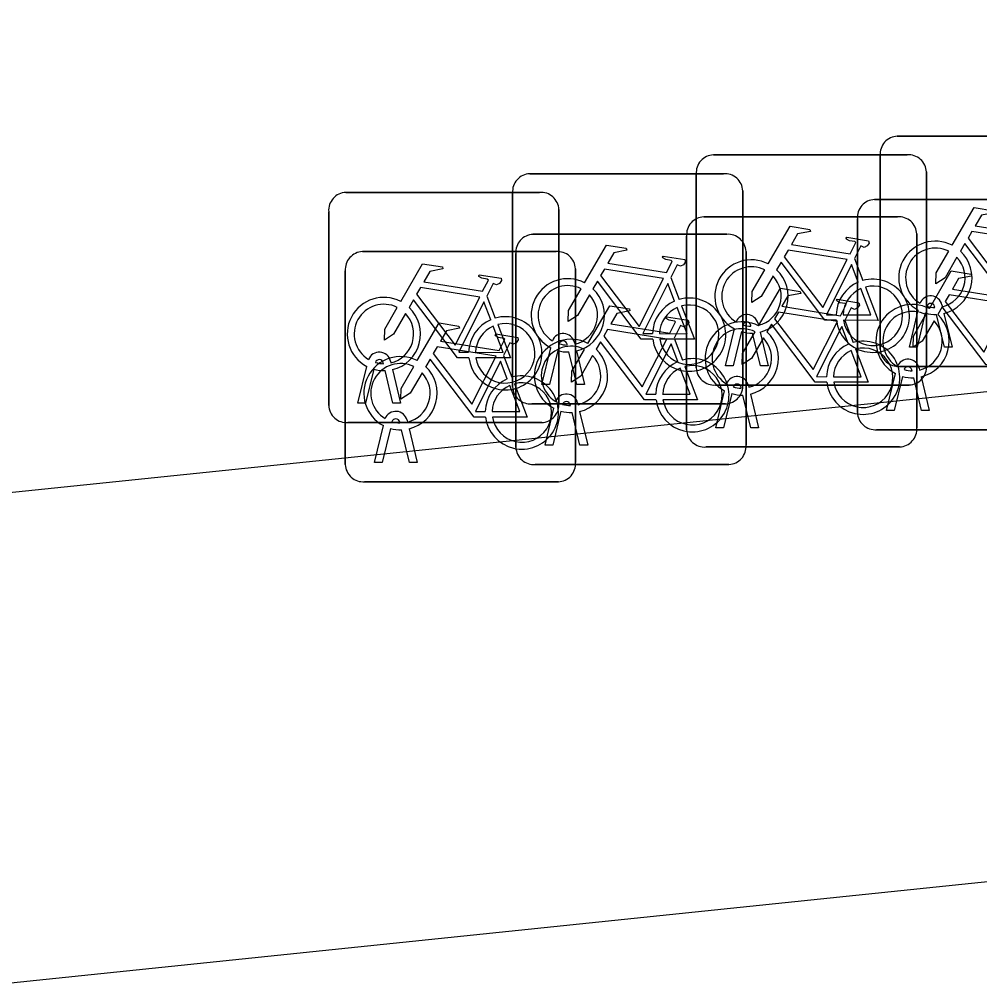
# Model space of a CAD drawing. Extents: x 160676 to 161153, y 383244 to 383713.
# Drawn here: x 161104.197 to 161108.365, y 383584.069 to 383588.251 of the extents above; entities that cross this region are included whole.
import ezdxf

# ---------------------------------------------------------------- set-up
doc = ezdxf.new("R2010")
doc.units = 0
doc.layers.add('IMGEO_Fietsenrek', color=7, linetype='Continuous')
doc.layers.add('IMGEO_Fietspad_gesloten', color=7, linetype='Continuous')

msp = doc.modelspace()

# ---------------------------------------------------------------- linework, layer by layer
at = {"layer": 'IMGEO_Fietsenrek'}
for p, q in [((161108.0069, 383587.7435), (161108.8478, 383587.7435)), ((161108.8478, 383587.7435), (161108.0069, 383587.7435)), ((161107.2089, 383587.6625), (161108.0498, 383587.6625)), ((161108.0498, 383587.6625), (161107.2089, 383587.6625)), ((161107.9325, 383586.8189), (161107.9325, 383587.6598)), ((161107.9325, 383587.6598), (161107.9325, 383586.8189)), ((161106.4119, 383587.5805), (161107.2528, 383587.5805)), ((161107.2528, 383587.5805), (161106.4119, 383587.5805)), ((161107.1345, 383586.7379), (161107.1345, 383587.5788)), ((161107.1345, 383587.5788), (161107.1345, 383586.7379)), ((161108.1335, 383587.5881), (161108.1335, 383586.7472)), ((161108.1335, 383586.7472), (161108.1335, 383587.5881)), ((161105.6139, 383587.4995), (161106.4548, 383587.4995)), ((161106.4548, 383587.4995), (161105.6139, 383587.4995)), ((161106.3375, 383586.6559), (161106.3375, 383587.4968)), ((161106.3375, 383587.4968), (161106.3375, 383586.6559)), ((161107.3365, 383587.5061), (161107.3365, 383586.6652)), ((161107.3365, 383586.6652), (161107.3365, 383587.5061)), ((161107.9079, 383587.4685), (161108.7488, 383587.4685)), ((161108.7488, 383587.4685), (161107.9079, 383587.4685)), ((161105.5395, 383586.5749), (161105.5395, 383587.4158)), ((161105.5395, 383587.4158), (161105.5395, 383586.5749)), ((161106.5385, 383587.4251), (161106.5385, 383586.5842)), ((161106.5385, 383586.5842), (161106.5385, 383587.4251)), ((161107.1669, 383587.3935), (161108.0078, 383587.3935)), ((161108.0078, 383587.3935), (161107.1669, 383587.3935)), ((161107.8335, 383586.5439), (161107.8335, 383587.3848)), ((161107.8335, 383587.3848), (161107.8335, 383586.5439)), ((161106.4259, 383587.3175), (161107.2668, 383587.3175)), ((161107.2668, 383587.3175), (161106.4259, 383587.3175)), ((161107.0925, 383586.4689), (161107.0925, 383587.3098)), ((161107.0925, 383587.3098), (161107.0925, 383586.4689)), ((161108.0915, 383587.3191), (161108.0915, 383586.4782)), ((161108.0915, 383586.4782), (161108.0915, 383587.3191)), ((161105.6859, 383587.2425), (161106.5268, 383587.2425)), ((161106.5268, 383587.2425), (161105.6859, 383587.2425)), ((161106.3515, 383586.3929), (161106.3515, 383587.2338)), ((161106.3515, 383587.2338), (161106.3515, 383586.3929)), ((161107.3505, 383587.2431), (161107.3505, 383586.4022)), ((161107.3505, 383586.4022), (161107.3505, 383587.2431)), ((161107.8212, 383587.2122), (161107.8575, 383587.117)), ((161105.6115, 383586.3179), (161105.6115, 383587.1588)), ((161105.6115, 383587.1588), (161105.6115, 383586.3179)), ((161106.6105, 383587.1681), (161106.6105, 383586.3272)), ((161106.6105, 383586.3272), (161106.6105, 383587.1681)), ((161107.0242, 383587.1302), (161107.0605, 383587.035)), ((161106.2262, 383587.0492), (161106.2625, 383586.954)), ((161108.2006, 383587.0114), (161108.2024, 383587.0035)), ((161108.0595, 383586.8283), (161108.0978, 383586.9883)), ((161108.1282, 383586.9761), (161108.0929, 383586.8283)), ((161108.1699, 383586.9999), (161108.1689, 383587.0042)), ((161108.211, 383586.8283), (161108.1771, 383586.97)), ((161108.2094, 383586.9743), (161108.2444, 383586.8283)), ((161107.4026, 383586.9304), (161107.4044, 383586.9225)), ((161107.7792, 383586.9432), (161107.8155, 383586.848)), ((161107.2615, 383586.7473), (161107.2998, 383586.9073)), ((161107.3302, 383586.8951), (161107.2949, 383586.7473)), ((161107.3719, 383586.9189), (161107.3709, 383586.9232)), ((161107.413, 383586.7473), (161107.3791, 383586.889)), ((161107.4114, 383586.8933), (161107.4464, 383586.7473)), ((161106.5749, 383586.8369), (161106.5739, 383586.8412)), ((161106.6056, 383586.8484), (161106.6074, 383586.8405)), ((161107.0382, 383586.8672), (161107.0745, 383586.772)), ((161106.4645, 383586.6653), (161106.5028, 383586.8253)), ((161106.5332, 383586.8131), (161106.4979, 383586.6653)), ((161106.616, 383586.6653), (161106.5821, 383586.807)), ((161106.6144, 383586.8113), (161106.6494, 383586.6653)), ((161108.0929, 383586.8283), (161108.0595, 383586.8283)), ((161108.2444, 383586.8283), (161108.211, 383586.8283)), ((161105.7769, 383586.7559), (161105.7759, 383586.7602)), ((161105.8076, 383586.7674), (161105.8094, 383586.7595)), ((161106.2982, 383586.7922), (161106.3345, 383586.697)), ((161105.6665, 383586.5843), (161105.7048, 383586.7443)), ((161105.7352, 383586.7321), (161105.6999, 383586.5843)), ((161105.818, 383586.5843), (161105.7841, 383586.726)), ((161105.8164, 383586.7303), (161105.8514, 383586.5843)), ((161107.2949, 383586.7473), (161107.2615, 383586.7473)), ((161107.4464, 383586.7473), (161107.413, 383586.7473)), ((161108.8571, 383586.7445), (161108.0162, 383586.7445)), ((161108.0162, 383586.7445), (161108.8571, 383586.7445)), ((161108.0709, 383586.7249), (161108.0699, 383586.7292)), ((161108.1016, 383586.7364), (161108.1034, 383586.7285)), ((161107.9605, 383586.5533), (161107.9988, 383586.7133)), ((161108.0292, 383586.7011), (161107.9939, 383586.5533)), ((161108.112, 383586.5533), (161108.0781, 383586.695)), ((161108.1104, 383586.6993), (161108.1454, 383586.5533)), ((161106.4979, 383586.6653), (161106.4645, 383586.6653)), ((161106.6494, 383586.6653), (161106.616, 383586.6653)), ((161108.0591, 383586.6635), (161107.2182, 383586.6635)), ((161107.2182, 383586.6635), (161108.0591, 383586.6635)), ((161107.2195, 383586.4783), (161107.2578, 383586.6383)), ((161107.3299, 383586.6499), (161107.3289, 383586.6542)), ((161107.3606, 383586.6614), (161107.3624, 383586.6535)), ((161107.2882, 383586.6261), (161107.2529, 383586.4783)), ((161107.371, 383586.4783), (161107.3371, 383586.62)), ((161107.3694, 383586.6243), (161107.4044, 383586.4783)), ((161105.6999, 383586.5843), (161105.6665, 383586.5843)), ((161105.8514, 383586.5843), (161105.818, 383586.5843)), ((161107.2621, 383586.5815), (161106.4212, 383586.5815)), ((161106.4212, 383586.5815), (161107.2621, 383586.5815)), ((161106.4785, 383586.4023), (161106.5168, 383586.5623)), ((161106.5472, 383586.5501), (161106.5119, 383586.4023)), ((161106.5889, 383586.5739), (161106.5879, 383586.5782)), ((161106.6196, 383586.5854), (161106.6214, 383586.5775)), ((161106.6284, 383586.5483), (161106.6634, 383586.4023)), ((161107.9939, 383586.5533), (161107.9605, 383586.5533)), ((161108.1454, 383586.5533), (161108.112, 383586.5533)), ((161105.8796, 383586.5104), (161105.8814, 383586.5025)), ((161106.63, 383586.4023), (161106.5961, 383586.544)), ((161106.4641, 383586.5005), (161105.6232, 383586.5005)), ((161105.6232, 383586.5005), (161106.4641, 383586.5005)), ((161105.7385, 383586.3273), (161105.7768, 383586.4873)), ((161105.8072, 383586.4751), (161105.7719, 383586.3273)), ((161105.8489, 383586.4989), (161105.8479, 383586.5032)), ((161105.89, 383586.3273), (161105.8561, 383586.469)), ((161105.8884, 383586.4733), (161105.9234, 383586.3273)), ((161107.2529, 383586.4783), (161107.2195, 383586.4783)), ((161107.4044, 383586.4783), (161107.371, 383586.4783)), ((161108.7581, 383586.4695), (161107.9172, 383586.4695)), ((161107.9172, 383586.4695), (161108.7581, 383586.4695)), ((161106.5119, 383586.4023), (161106.4785, 383586.4023)), ((161106.6634, 383586.4023), (161106.63, 383586.4023)), ((161108.0171, 383586.3945), (161107.1762, 383586.3945)), ((161107.1762, 383586.3945), (161108.0171, 383586.3945)), ((161105.7719, 383586.3273), (161105.7385, 383586.3273)), ((161105.9234, 383586.3273), (161105.89, 383586.3273)), ((161107.2761, 383586.3185), (161106.4352, 383586.3185)), ((161106.4352, 383586.3185), (161107.2761, 383586.3185)), ((161106.5361, 383586.2435), (161105.6952, 383586.2435)), ((161105.6952, 383586.2435), (161106.5361, 383586.2435))]:
    msp.add_line(p, q, dxfattribs=at)
for points in [[(161108.2451, 383587.2702), (161108.3398, 383587.4337), (161108.426, 383587.4199), (161108.4277, 383587.4112), (161108.3716, 383587.4003), (161108.3454, 383587.355), (161108.6006, 383587.3142)], [(161107.4471, 383587.1892), (161107.5418, 383587.3527), (161107.628, 383587.3389), (161107.6297, 383587.3302), (161107.5736, 383587.3193), (161107.5474, 383587.274), (161107.8026, 383587.2332)], [(161107.8026, 383587.2332), (161107.8276, 383587.282), (161107.8225, 383587.286), (161107.7993, 383587.2897), (161107.7866, 383587.2972), (161107.7856, 383587.3003), (161107.7878, 383587.3049), (161107.8826, 383587.2898), (161107.8849, 383587.2795), (161107.8755, 383587.2671), (161107.8631, 383587.2607), (161107.8486, 383587.2669), (161107.8212, 383587.2122)], [(161108.5877, 383587.289), (161108.3309, 383587.33), (161108.3142, 383587.3012), (161108.4812, 383587.0809), (161108.5877, 383587.289)], [(161106.6501, 383587.1072), (161106.7448, 383587.2707), (161106.831, 383587.2569), (161106.8327, 383587.2482), (161106.7766, 383587.2373), (161106.7504, 383587.192), (161107.0056, 383587.1512)], [(161108.5408, 383587.0255), (161108.4911, 383587.0256), (161108.3004, 383587.2773), (161108.2814, 383587.2445)], [(161107.0056, 383587.1512), (161107.0306, 383587.2), (161107.0255, 383587.204), (161107.0023, 383587.2077), (161106.9896, 383587.2152), (161106.9886, 383587.2183), (161106.9908, 383587.2229), (161107.0856, 383587.2078), (161107.0879, 383587.1975), (161107.0785, 383587.1851), (161107.0661, 383587.1787), (161107.0516, 383587.1849), (161107.0242, 383587.1302)], [(161107.7897, 383587.208), (161107.5329, 383587.249), (161107.5162, 383587.2202), (161107.6832, 383586.9999), (161107.7897, 383587.208)], [(161108.2658, 383587.2177), (161108.2142, 383587.1285), (161108.1743, 383587.1025), (161108.1755, 383587.15), (161108.23, 383587.2442)], [(161105.8521, 383587.0262), (161105.9468, 383587.1897), (161106.033, 383587.1759), (161106.0347, 383587.1672), (161105.9786, 383587.1563), (161105.9524, 383587.111), (161106.2076, 383587.0702)], [(161107.7428, 383586.9445), (161107.6931, 383586.9446), (161107.5024, 383587.1963), (161107.4834, 383587.1635)], [(161107.8377, 383587.11), (161107.8084, 383587.1868), (161107.699, 383586.9687), (161107.7417, 383586.9686)], [(161106.2076, 383587.0702), (161106.2326, 383587.119), (161106.2275, 383587.123), (161106.2043, 383587.1267), (161106.1916, 383587.1342), (161106.1906, 383587.1373), (161106.1928, 383587.1419), (161106.2876, 383587.1268), (161106.2899, 383587.1165), (161106.2805, 383587.1041), (161106.2681, 383587.0977), (161106.2536, 383587.1039), (161106.2262, 383587.0492)], [(161106.9927, 383587.126), (161106.7359, 383587.167), (161106.7192, 383587.1382), (161106.8862, 383586.9179), (161106.9927, 383587.126)], [(161107.4678, 383587.1367), (161107.4162, 383587.0475), (161107.3763, 383587.0215), (161107.3775, 383587.069), (161107.432, 383587.1632)], [(161108.1461, 383586.9952), (161108.2408, 383587.1587), (161108.327, 383587.1449), (161108.3287, 383587.1362), (161108.2726, 383587.1253), (161108.2464, 383587.08), (161108.5016, 383587.0392)], [(161106.9458, 383586.8625), (161106.8961, 383586.8626), (161106.7054, 383587.1143), (161106.6864, 383587.0815)], [(161107.0407, 383587.028), (161107.0114, 383587.1048), (161106.902, 383586.8867), (161106.9447, 383586.8866)], [(161106.1947, 383587.045), (161105.9379, 383587.086), (161105.9212, 383587.0572), (161106.0882, 383586.8369), (161106.1947, 383587.045)], [(161106.6708, 383587.0547), (161106.6192, 383586.9655), (161106.5793, 383586.9395), (161106.5805, 383586.987), (161106.635, 383587.0812)], [(161107.4051, 383586.9202), (161107.4998, 383587.0837), (161107.586, 383587.0699), (161107.5877, 383587.0612), (161107.5316, 383587.0503), (161107.5054, 383587.005), (161107.7606, 383586.9642)], [(161107.7717, 383586.9685), (161107.8916, 383586.9683), (161107.8484, 383587.0819)], [(161107.8682, 383587.0888), (161107.9232, 383586.9442), (161107.7731, 383586.9445)], [(161108.4887, 383587.014), (161108.2319, 383587.055), (161108.2152, 383587.0262), (161108.3822, 383586.8059), (161108.4887, 383587.014)], [(161106.1478, 383586.7815), (161106.0981, 383586.7816), (161105.9074, 383587.0333), (161105.8884, 383587.0005)], [(161106.2427, 383586.947), (161106.2134, 383587.0238), (161106.104, 383586.8057), (161106.1467, 383586.8056)], [(161107.7606, 383586.9642), (161107.7856, 383587.013), (161107.7805, 383587.017), (161107.7573, 383587.0207), (161107.7446, 383587.0282), (161107.7436, 383587.0313), (161107.7458, 383587.0359), (161107.8406, 383587.0208), (161107.8429, 383587.0105), (161107.8335, 383586.9981), (161107.8211, 383586.9917), (161107.8066, 383586.9979), (161107.7792, 383586.9432)], [(161105.8728, 383586.9737), (161105.8212, 383586.8845), (161105.7813, 383586.8585), (161105.7825, 383586.906), (161105.837, 383587.0002)], [(161106.6641, 383586.8442), (161106.7588, 383587.0077), (161106.845, 383586.9939), (161106.8467, 383586.9852), (161106.7906, 383586.9743), (161106.7644, 383586.929), (161107.0196, 383586.8882)], [(161106.9747, 383586.8865), (161107.0946, 383586.8863), (161107.0514, 383586.9999)], [(161107.0712, 383587.0068), (161107.1262, 383586.8622), (161106.9761, 383586.8625)], [(161107.7477, 383586.939), (161107.4909, 383586.98), (161107.4742, 383586.9512), (161107.6412, 383586.7309), (161107.7477, 383586.939)], [(161108.1668, 383586.9427), (161108.1152, 383586.8535), (161108.0753, 383586.8275), (161108.0765, 383586.875), (161108.131, 383586.9692)], [(161108.4418, 383586.7505), (161108.3921, 383586.7506), (161108.2014, 383587.0023), (161108.1824, 383586.9695)], [(161105.9241, 383586.7692), (161106.0188, 383586.9327), (161106.105, 383586.9189), (161106.1067, 383586.9102), (161106.0506, 383586.8993), (161106.0244, 383586.854), (161106.2796, 383586.8132)], [(161106.2732, 383586.9258), (161106.3282, 383586.7812), (161106.1781, 383586.7815)], [(161107.0196, 383586.8882), (161107.0446, 383586.937), (161107.0395, 383586.941), (161107.0163, 383586.9447), (161107.0036, 383586.9522), (161107.0026, 383586.9553), (161107.0048, 383586.9599), (161107.0996, 383586.9448), (161107.1019, 383586.9345), (161107.0925, 383586.9221), (161107.0801, 383586.9157), (161107.0656, 383586.9219), (161107.0382, 383586.8672)], [(161107.7008, 383586.6755), (161107.6511, 383586.6756), (161107.4604, 383586.9273), (161107.4414, 383586.8945)], [(161106.1767, 383586.8055), (161106.2966, 383586.8053), (161106.2534, 383586.9189)], [(161106.2796, 383586.8132), (161106.3046, 383586.862), (161106.2995, 383586.866), (161106.2763, 383586.8697), (161106.2636, 383586.8772), (161106.2626, 383586.8803), (161106.2648, 383586.8849), (161106.3596, 383586.8698), (161106.3619, 383586.8595), (161106.3525, 383586.8471), (161106.3401, 383586.8407), (161106.3256, 383586.8469), (161106.2982, 383586.7922)], [(161107.0067, 383586.863), (161106.7499, 383586.904), (161106.7332, 383586.8752), (161106.9002, 383586.6549), (161107.0067, 383586.863)], [(161107.4258, 383586.8677), (161107.3742, 383586.7785), (161107.3343, 383586.7525), (161107.3355, 383586.8), (161107.39, 383586.8942)], [(161107.7957, 383586.841), (161107.7664, 383586.9178), (161107.657, 383586.6997), (161107.6997, 383586.6996)], [(161106.9598, 383586.5995), (161106.9101, 383586.5996), (161106.7194, 383586.8513), (161106.7004, 383586.8185)], [(161107.0547, 383586.765), (161107.0254, 383586.8418), (161106.916, 383586.6237), (161106.9587, 383586.6236)], [(161106.2667, 383586.788), (161106.0099, 383586.829), (161105.9932, 383586.8002), (161106.1602, 383586.5799), (161106.2667, 383586.788)], [(161106.6848, 383586.7917), (161106.6332, 383586.7025), (161106.5933, 383586.6765), (161106.5945, 383586.724), (161106.649, 383586.8182)], [(161107.7297, 383586.6995), (161107.8496, 383586.6993), (161107.8064, 383586.8129)], [(161107.8262, 383586.8198), (161107.8812, 383586.6752), (161107.7311, 383586.6755)], [(161106.2198, 383586.5245), (161106.1701, 383586.5246), (161105.9794, 383586.7763), (161105.9604, 383586.7435)], [(161106.3147, 383586.69), (161106.2854, 383586.7668), (161106.176, 383586.5487), (161106.2187, 383586.5486)], [(161105.9448, 383586.7167), (161105.8932, 383586.6275), (161105.8533, 383586.6015), (161105.8545, 383586.649), (161105.909, 383586.7432)], [(161106.9887, 383586.6235), (161107.1086, 383586.6233), (161107.0654, 383586.7369)], [(161107.0852, 383586.7438), (161107.1402, 383586.5992), (161106.9901, 383586.5995)], [(161106.2487, 383586.5485), (161106.3686, 383586.5483), (161106.3254, 383586.6619)], [(161106.3452, 383586.6688), (161106.4002, 383586.5242), (161106.2501, 383586.5245)]]:
    msp.add_lwpolyline(points, dxfattribs=at)
for centre, radius, start, end in [((161108.0102, 383587.6656), 0.0779, 92.4484, 184.2845), ((161108.0102, 383587.6656), 0.0779, 92.4484, 184.2845), ((161107.2122, 383587.5846), 0.0779, 92.4484, 184.2845), ((161107.2122, 383587.5846), 0.0779, 92.4484, 184.2845), ((161108.0556, 383587.5848), 0.0779, 2.4484, 94.2845), ((161108.0556, 383587.5848), 0.0779, 2.4484, 94.2845), ((161106.4152, 383587.5026), 0.0779, 92.4484, 184.2845), ((161106.4152, 383587.5026), 0.0779, 92.4484, 184.2845), ((161107.2586, 383587.5028), 0.0779, 2.4484, 94.2845), ((161107.2586, 383587.5028), 0.0779, 2.4484, 94.2845), ((161105.6172, 383587.4216), 0.0779, 92.4484, 184.2845), ((161105.6172, 383587.4216), 0.0779, 92.4484, 184.2845), ((161106.4606, 383587.4218), 0.0779, 2.4484, 94.2845), ((161106.4606, 383587.4218), 0.0779, 2.4484, 94.2845), ((161107.9112, 383587.3906), 0.0779, 92.4484, 184.2845), ((161107.9112, 383587.3906), 0.0779, 92.4484, 184.2845), ((161107.1702, 383587.3156), 0.0779, 92.4484, 184.2845), ((161107.1702, 383587.3156), 0.0779, 92.4484, 184.2845), ((161108.0136, 383587.3158), 0.0779, 2.4484, 94.2845), ((161108.0136, 383587.3158), 0.0779, 2.4484, 94.2845), ((161106.4292, 383587.2396), 0.0779, 92.4484, 184.2845), ((161106.4292, 383587.2396), 0.0779, 92.4484, 184.2845), ((161107.2726, 383587.2398), 0.0779, 2.4484, 94.2845), ((161107.2726, 383587.2398), 0.0779, 2.4484, 94.2845), ((161108.1721, 383587.1289), 0.159, 62.6766, 242.1369), ((161105.6892, 383587.1646), 0.0779, 92.4484, 184.2845), ((161105.6892, 383587.1646), 0.0779, 92.4484, 184.2845), ((161106.5326, 383587.1648), 0.0779, 2.4484, 94.2845), ((161106.5326, 383587.1648), 0.0779, 2.4484, 94.2845), ((161108.1721, 383587.1289), 0.129, 63.3192, 238.903), ((161108.1721, 383587.1289), 0.129, 283.6043, 43.4302), ((161108.1721, 383587.1289), 0.159, 283.5766, 46.6042), ((161107.3741, 383587.0479), 0.159, 62.6766, 242.1369), ((161107.3741, 383587.0479), 0.129, 63.3192, 238.903), ((161107.3741, 383587.0479), 0.129, 283.6043, 43.4302), ((161107.3741, 383587.0479), 0.159, 283.5766, 46.6042), ((161106.5771, 383586.9659), 0.159, 62.6766, 242.1369), ((161106.5771, 383586.9659), 0.129, 63.3192, 238.903), ((161107.9007, 383586.9639), 0.159, 113.3408, 178.3217), ((161107.9007, 383586.9639), 0.159, 187.0065, 105.7708), ((161107.9007, 383586.9639), 0.129, 188.6715, 104.5883), ((161106.5771, 383586.9659), 0.129, 283.6043, 43.4302), ((161106.5771, 383586.9659), 0.159, 283.5766, 46.6042), ((161107.9007, 383586.9639), 0.129, 113.923, 177.9556), ((161108.1519, 383587.0003), 0.0499, 12.8025, 158.6934), ((161105.7791, 383586.8849), 0.159, 62.6766, 242.1369), ((161105.7791, 383586.8849), 0.129, 63.3192, 238.903), ((161107.1037, 383586.8819), 0.159, 113.3408, 178.3217), ((161107.1037, 383586.8819), 0.159, 187.0065, 105.7708), ((161107.1037, 383586.8819), 0.129, 188.6715, 104.5883), ((161108.0731, 383586.8539), 0.159, 62.6766, 242.1369), ((161108.1519, 383587.0003), 0.0174, 12.8025, 163.4502), ((161105.7791, 383586.8849), 0.129, 283.6043, 43.4302), ((161105.7791, 383586.8849), 0.159, 283.5766, 46.6042), ((161107.1037, 383586.8819), 0.129, 113.923, 177.9556), ((161107.3539, 383586.9193), 0.0499, 12.8025, 158.6934), ((161108.0731, 383586.8539), 0.129, 63.3192, 238.903), ((161108.0731, 383586.8539), 0.159, 283.5766, 46.6042), ((161108.1721, 383587.1289), 0.159, 253.9967, 271.7867), ((161108.1721, 383587.1289), 0.129, 253.415, 269.0204), ((161106.3057, 383586.8009), 0.159, 113.3408, 178.3217), ((161106.3057, 383586.8009), 0.159, 187.0065, 105.7708), ((161106.3057, 383586.8009), 0.129, 188.6715, 104.5883), ((161107.3321, 383586.7789), 0.159, 62.6766, 242.1369), ((161107.3539, 383586.9193), 0.0174, 12.8025, 163.4502), ((161107.3741, 383587.0479), 0.129, 253.415, 269.0204), ((161108.0731, 383586.8539), 0.129, 283.6043, 43.4302), ((161106.3057, 383586.8009), 0.129, 113.923, 177.9556), ((161106.5569, 383586.8373), 0.0499, 12.8025, 158.6934), ((161107.3321, 383586.7789), 0.129, 63.3192, 238.903), ((161107.3741, 383587.0479), 0.159, 253.9967, 271.7867), ((161107.3321, 383586.7789), 0.159, 283.5766, 46.6042), ((161106.5911, 383586.7029), 0.159, 62.6766, 242.1369), ((161106.5569, 383586.8373), 0.0174, 12.8025, 163.4502), ((161106.5771, 383586.9659), 0.129, 253.415, 269.0204), ((161107.3321, 383586.7789), 0.129, 283.6043, 43.4302), ((161107.8587, 383586.6949), 0.159, 113.3408, 178.3217), ((161107.8587, 383586.6949), 0.159, 187.0065, 105.7708), ((161105.7589, 383586.7563), 0.0499, 12.8025, 158.6934), ((161106.5911, 383586.7029), 0.129, 63.3192, 238.903), ((161106.5771, 383586.9659), 0.159, 253.9967, 271.7867), ((161106.5911, 383586.7029), 0.159, 283.5766, 46.6042), ((161107.8587, 383586.6949), 0.129, 113.923, 177.9556), ((161107.8587, 383586.6949), 0.129, 188.6715, 104.5883), ((161108.0104, 383586.8222), 0.0779, 182.4484, 274.2845), ((161108.0104, 383586.8222), 0.0779, 182.4484, 274.2845), ((161105.8511, 383586.6279), 0.159, 62.6766, 242.1369), ((161105.8511, 383586.6279), 0.129, 63.3192, 238.903), ((161105.7589, 383586.7563), 0.0174, 12.8025, 163.4502), ((161105.7791, 383586.8849), 0.129, 253.415, 269.0204), ((161106.5911, 383586.7029), 0.129, 283.6043, 43.4302), ((161107.1177, 383586.6189), 0.159, 113.3408, 178.3217), ((161107.1177, 383586.6189), 0.159, 187.0065, 105.7708), ((161108.0529, 383586.7253), 0.0499, 12.8025, 158.6934), ((161105.7791, 383586.8849), 0.159, 253.9967, 271.7867), ((161105.8511, 383586.6279), 0.129, 283.6043, 43.4302), ((161105.8511, 383586.6279), 0.159, 283.5766, 46.6042), ((161107.1177, 383586.6189), 0.129, 113.923, 177.9556), ((161107.1177, 383586.6189), 0.129, 188.6715, 104.5883), ((161107.2124, 383586.7412), 0.0779, 182.4484, 274.2845), ((161107.2124, 383586.7412), 0.0779, 182.4484, 274.2845), ((161108.0529, 383586.7253), 0.0174, 12.8025, 163.4502), ((161108.0731, 383586.8539), 0.129, 253.415, 269.0204), ((161108.0558, 383586.7414), 0.0779, 272.4484, 4.2845), ((161108.0558, 383586.7414), 0.0779, 272.4484, 4.2845), ((161106.3777, 383586.5439), 0.159, 113.3408, 178.3217), ((161106.3777, 383586.5439), 0.159, 187.0065, 105.7708), ((161107.3119, 383586.6503), 0.0499, 12.8025, 158.6934), ((161108.0731, 383586.8539), 0.159, 253.9967, 271.7867), ((161106.3777, 383586.5439), 0.129, 113.923, 177.9556), ((161106.3777, 383586.5439), 0.129, 188.6715, 104.5883), ((161106.4154, 383586.6592), 0.0779, 182.4484, 274.2845), ((161106.4154, 383586.6592), 0.0779, 182.4484, 274.2845), ((161107.2588, 383586.6594), 0.0779, 272.4484, 4.2845), ((161107.2588, 383586.6594), 0.0779, 272.4484, 4.2845), ((161107.3119, 383586.6503), 0.0174, 12.8025, 163.4502), ((161107.3321, 383586.7789), 0.129, 253.415, 269.0204), ((161106.5709, 383586.5743), 0.0499, 12.8025, 158.6934), ((161106.5709, 383586.5743), 0.0174, 12.8025, 163.4502), ((161107.3321, 383586.7789), 0.159, 253.9967, 271.7867), ((161105.6174, 383586.5782), 0.0779, 182.4484, 274.2845), ((161105.6174, 383586.5782), 0.0779, 182.4484, 274.2845), ((161105.8309, 383586.4993), 0.0499, 12.8025, 158.6934), ((161106.4608, 383586.5784), 0.0779, 272.4484, 4.2845), ((161106.4608, 383586.5784), 0.0779, 272.4484, 4.2845), ((161106.5911, 383586.7029), 0.159, 253.9967, 271.7867), ((161106.5911, 383586.7029), 0.129, 253.415, 269.0204), ((161105.8309, 383586.4993), 0.0174, 12.8025, 163.4502), ((161107.9114, 383586.5472), 0.0779, 182.4484, 274.2845), ((161107.9114, 383586.5472), 0.0779, 182.4484, 274.2845), ((161105.8511, 383586.6279), 0.159, 253.9967, 271.7867), ((161105.8511, 383586.6279), 0.129, 253.415, 269.0204), ((161107.1704, 383586.4722), 0.0779, 182.4484, 274.2845), ((161107.1704, 383586.4722), 0.0779, 182.4484, 274.2845), ((161108.0138, 383586.4724), 0.0779, 272.4484, 4.2845), ((161108.0138, 383586.4724), 0.0779, 272.4484, 4.2845), ((161106.4294, 383586.3962), 0.0779, 182.4484, 274.2845), ((161106.4294, 383586.3962), 0.0779, 182.4484, 274.2845), ((161107.2728, 383586.3964), 0.0779, 272.4484, 4.2845), ((161107.2728, 383586.3964), 0.0779, 272.4484, 4.2845), ((161105.6894, 383586.3212), 0.0779, 182.4484, 274.2845), ((161105.6894, 383586.3212), 0.0779, 182.4484, 274.2845), ((161106.5328, 383586.3214), 0.0779, 272.4484, 4.2845), ((161106.5328, 383586.3214), 0.0779, 272.4484, 4.2845)]:
    msp.add_arc(centre, radius, start, end, dxfattribs=at)
at = {"layer": 'IMGEO_Fietspad_gesloten'}
for points in [[(161085.622, 383584.741), (161088.148, 383584.88), (161095.135, 383585.325), (161097.14, 383585.472), (161124.031, 383588.251)], [(161104.161, 383584.069), (161120.919, 383585.807), (161124.393, 383586.061)]]:
    msp.add_lwpolyline(points, dxfattribs=at)

doc.saveas('drawing.dxf')
